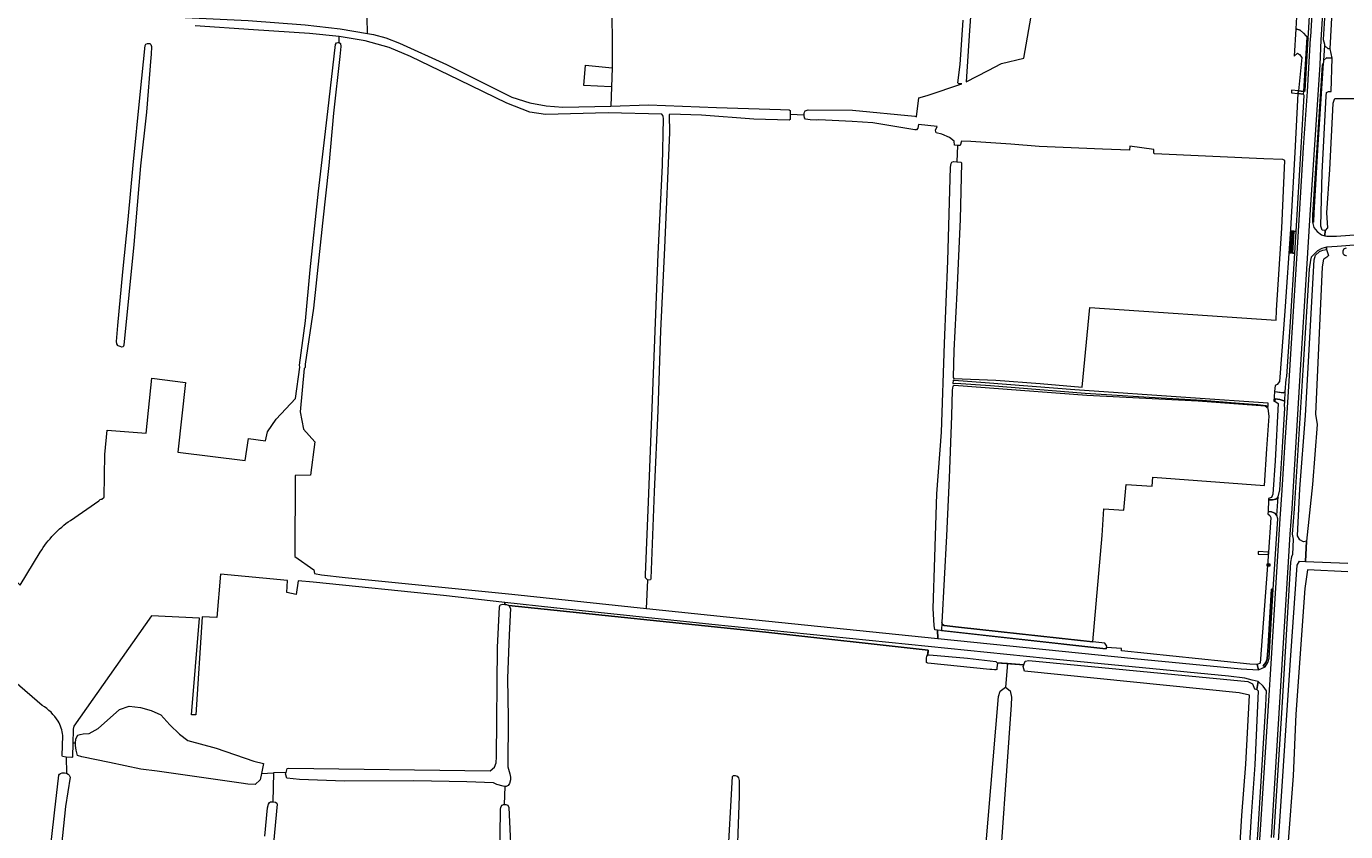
# Model space of a CAD drawing. Header units: metres. Extents: x 209813 to 223847, y 571801 to 587119.
# Tile 630 of 656: x 221369 to 221809, y 579156 to 579424. Entities that reach past the tile are written whole.
import ezdxf
from ezdxf.enums import TextEntityAlignment as Align

# ---------------------------------------------------------------- set-up
doc = ezdxf.new("R2010")
doc.units = ezdxf.units.M
for name, color, linetype, lineweight in [('B-RO-GR-BEPLANTING_CULTUUR_BOSPLANTSOEN-GV', 8, 'Continuous', 0), ('B-RO-GR-BOUWLAND-GV', 8, 'Continuous', 0), ('B-RO-GR-GRAS-GV', 8, 'Continuous', 0), ('B-RO-IE-MEUBILAIR_WEGMEUBILAIR-S', 8, 'Continuous', 0), ('B-RO-KL-DATA_CAI-S', 8, 'Continuous', 0), ('B-RO-KW-KUNSTWERK_DEK-GV', 8, 'Continuous', 0), ('B-RO-OG-WATER_GREPPEL-GV', 8, 'Continuous', 0), ('B-RO-OG-WEG-GV', 8, 'Continuous', 0), ('B-RO-VH-VERHARDING_BETONSTRAATSTEEN-GV', 8, 'Continuous', 0), ('B-RO-VH-VERHARDING_HALFVERHARDING-GV', 8, 'Continuous', 0), ('B-RO-VH-VERHARDING_HALFVERHARDING_GRIND-GV', 8, 'Continuous', 0), ('B-RO-VW-MARKERING-G', 8, 'Continuous', 0)]:
    doc.layers.add(name, color=color, linetype=linetype, lineweight=lineweight)
doc.styles.add('NLCS-ISO', font='txt')

# ---------------------------------------------------------------- blocks, each defined once
blk = doc.blocks.new('SIE-WEG_CONTAINER_ALGEMEEN-SO')
at = {"color": 0, "linetype": 'ByBlock', "lineweight": 18}
blk.add_lwpolyline([(-1.5, -1.5), (1.5, -1.5), (2, 2), (-2, 2)], close=True, dxfattribs=at)
for centre in [(-1.25, -1.95), (1.25, -1.95)]:
    blk.add_circle(centre, 0.35, dxfattribs=at)
blk = doc.blocks.new('SKL-DATA_SIGNAAL_CAIKAST-SO')
at = {"color": 0, "linetype": 'ByBlock', "lineweight": 18}
for points in [[(-2, 2), (2, 2), (2, 1.68), (-2, 1.68)], [(-2, 1.52), (2, 1.52), (2, -2), (-2, -2)]]:
    blk.add_lwpolyline(points, close=True, dxfattribs=at)
at = {"color": 0, "linetype": 'ByBlock', "lineweight": 18, "style": 'NLCS-ISO'}
blk.add_text('cai', height=1.5, dxfattribs=at).set_placement((0, 0), align=Align.MIDDLE_CENTER)

msp = doc.modelspace()

# ---------------------------------------------------------------- linework, layer by layer
at = {"layer": 'B-RO-GR-BEPLANTING_CULTUUR_BOSPLANTSOEN-GV', "flags": 128}
for points in [[(221778.985, 579203.743), (221779.356, 579206.428), (221777.392, 579206.804), (221774.906, 579207.465), (221769.528, 579208.124), (221708.824, 579214.034), (221597.388, 579225.314), (221544.806, 579230.925), (221528.521, 579232.744), (221528.469, 579232.077), (221529.098, 579232.02), (221529.827, 579231.65), (221615.378, 579222.768), (221669.473, 579216.819), (221669.378, 579215.131), (221669.907, 579215.228), (221682.608, 579214.14), (221692.055, 579212.999), (221692.405, 579212.765), (221692.479, 579212.63), (221701.303, 579211.931), (221701.77, 579213.178), (221703.023, 579213.374), (221775.97, 579206.368), (221777.484, 579205.658), (221778.154, 579203.963)], [(221728.913, 579217.734), (221728.805, 579217.272), (221727.601, 579217.349), (221672.596, 579223.482), (221672.663, 579220.718), (221738.074, 579214.106), (221773.732, 579210.558), (221779.47, 579210.307), (221779.058, 579212.105), (221776.617, 579212.169), (221733.906, 579216.625), (221733.924, 579217.436)]]:
    msp.add_lwpolyline(points, close=True, dxfattribs=at)
at = {"layer": 'B-RO-GR-BOUWLAND-GV', "flags": 128}
msp.add_lwpolyline([(221852.452, 579354.885), (221805.695, 579351.163), (221802.194, 579350.925), (221802.194, 579350.188), (221802.794, 579348.245), (221802.302, 579347.603), (221801.623, 579347.187), (221801.106, 579347.002), (221800.667, 579344.396), (221798.52, 579295.416), (221799.047, 579291.947), (221797.492, 579271.971), (221795.456, 579253.124), (221795.204, 579246.323), (221809.243, 579245.805)], dxfattribs=at)
at = {"layer": 'B-RO-GR-GRAS-GV', "flags": 128}
for points in [[(221685.015, 579447.537), (221683.231, 579423.054), (221682.154, 579406.001), (221689.518, 579409.812), (221693.923, 579412.075), (221701.384, 579413.9), (221703.805, 579427.831)], [(221564.182, 579436.939), (221564.265, 579410.603), (221563.829, 579397.89), (221576.292, 579398.395), (221599.035, 579397.44), (221620.255, 579396.752), (221623.219, 579396.682), (221623.492, 579396.483), (221623.551, 579396.136), (221623.554, 579395.199), (221628.16, 579395.03), (221628.166, 579395.418), (221628.271, 579395.858), (221628.504, 579396.317), (221629.542, 579396.676), (221644.28, 579396.542), (221665.018, 579394.517), (221665.545, 579394.354), (221666.332, 579400.711), (221669.202, 579401.483), (221680.686, 579405.344), (221679.674, 579405.353), (221679.397, 579405.624), (221680.135, 579411.812), (221681.11, 579426.505)], [(221422.073, 579427.371), (221442.973, 579426.377), (221461.984, 579424.95), (221473.614, 579423.65), (221482.738, 579422.137), (221482.695, 579427.416)], [(221394.326, 579267.114), (221395.087, 579267.749), (221395.311, 579281.951), (221396.083, 579290.021), (221409.078, 579289.02), (221410.914, 579307.372), (221422.187, 579305.93), (221419.565, 579282.728), (221441.981, 579279.975), (221443.173, 579287.258), (221448.822, 579286.462), (221449.453, 579289.544), (221452.337, 579293.739), (221458.76, 579300.556), (221460.19, 579310.994), (221460.064, 579311.685), (221462.08, 579326.423), (221463.702, 579343.433), (221466.473, 579369.657), (221469.572, 579396.171), (221472.097, 579418.415), (221472.407, 579419.014), (221472.844, 579419.122), (221473.371, 579419.103), (221473.369, 579421.1), (221463.395, 579422.111), (221444.784, 579423.355), (221425.409, 579424.601)], [(221473.371, 579419.103), (221473.806, 579418.72), (221473.895, 579417.793), (221473.596, 579414.467), (221471.442, 579395.512), (221469.911, 579378.156), (221467.811, 579358.984), (221464.762, 579330.616), (221462.046, 579312.063), (221461.971, 579310.954), (221461.625, 579310.573), (221460.369, 579296.138), (221461.424, 579290.343), (221465.183, 579286.136), (221463.742, 579275.125), (221458.629, 579274.994), (221458.541, 579248.015), (221464.869, 579243.515), (221465.071, 579242.4), (221467.412, 579241.889), (221475.323, 579241.012), (221530.786, 579235.463), (221575.693, 579230.698), (221576.103, 579240.15), (221575.758, 579240.406), (221575.378, 579240.934), (221575.289, 579241.952), (221576.383, 579266.162), (221579.524, 579348.591), (221581.048, 579378.217), (221581.358, 579393.813), (221581.269, 579394.486), (221581.142, 579394.813), (221580.78, 579395.259), (221562.901, 579395.701), (221542.004, 579395.13), (221536.843, 579395.906), (221529.143, 579398.869), (221513.383, 579406.578), (221497.078, 579414.396), (221489.996, 579417.431), (221481.93, 579419.668), (221473.369, 579421.1)], [(221482.738, 579422.137), (221484.735, 579421.806), (221488.84, 579420.633), (221493.453, 579418.84), (221509.105, 579411.714), (221530.82, 579400.937), (221536.814, 579399.033), (221542.265, 579397.965), (221547.827, 579397.552), (221563.829, 579397.89)], [(221563.86, 579404.321), (221554.857, 579404.797), (221555.386, 579411.544), (221564.265, 579410.603)], [(221824.693, 579400.3), (221804.966, 579400.315), (221804.658, 579400.115), (221804.267, 579398.806), (221803.107, 579376.835), (221802.159, 579362.371), (221802.441, 579357.388), (221801.65, 579356.461), (221801.632, 579354.74), (221802.248, 579354.574), (221805.514, 579354.637), (221842.728, 579357.416)], [(221623.554, 579395.199), (221623.559, 579393.704), (221623.507, 579393.411), (221623.144, 579393.188), (221611.383, 579393.573), (221593.946, 579394.933), (221583.47, 579395.192), (221583.251, 579395.044), (221583.292, 579389.1), (221581.619, 579350.785), (221580.318, 579323.158), (221579.491, 579296.603), (221578.245, 579269.521), (221577.086, 579240.639), (221576.976, 579240.221), (221576.103, 579240.15)], [(221679.202, 579384.835), (221678.264, 579384.878), (221678.197, 579386.284), (221676.616, 579387.509), (221674.021, 579388.576), (221672.104, 579388.996), (221671.983, 579389.473), (221671.96, 579389.893), (221672.448, 579391.077), (221666.255, 579391.785), (221666.047, 579390.597), (221665.633, 579390.044), (221665.012, 579389.964), (221651.018, 579392.3), (221644.155, 579392.848), (221633.034, 579393.295), (221632.376, 579393.251), (221630.2, 579393.337), (221628.68, 579393.54), (221628.273, 579393.975), (221628.155, 579394.741), (221628.16, 579395.03)], [(221575.693, 579230.698), (221602.273, 579227.878), (221672.663, 579220.718), (221672.596, 579223.482), (221671.715, 579223.58), (221671.475, 579225.024), (221671.13, 579230.691), (221671.696, 579247.756), (221672.327, 579268.917), (221673.974, 579289.433), (221674.884, 579318.855), (221676.05, 579346.403), (221676.956, 579377.624), (221677.126, 579378.851), (221677.377, 579379.274), (221677.887, 579379.444), (221679.078, 579379.353)], [(221383.819, 579260.036), (221393.23, 579266.565)], [(221364.109, 579241.572), (221367.118, 579238.439), (221373.778, 579249.489)], [(221809.198, 579242.922), (221795.825, 579243.538), (221794.943, 579237.323), (221791.98, 579195.554), (221791.009, 579174.946), (221789.341, 579153.249)], [(221455.62, 579176.102), (221456.022, 579177.407), (221456.5, 579177.573), (221523.624, 579176.71), (221525.049, 579177.848), (221525.638, 579179.36), (221525.767, 579181.368), (221526.007, 579217.696), (221526.717, 579231.228), (221526.977, 579231.922), (221527.819, 579232.136), (221528.469, 579232.077), (221528.521, 579232.744), (221508.086, 579235.026), (221464.629, 579239.509), (221459.689, 579239.918), (221458.975, 579235.301), (221455.886, 579235.98), (221456.168, 579240.067), (221433.784, 579242.133), (221432.543, 579227.671), (221427.7, 579227.947), (221425.554, 579195.3), (221424.188, 579195.342), (221426.826, 579227.452), (221410.864, 579228.233), (221384.968, 579191.51), (221384.731, 579190.489), (221384.754, 579190.171), (221384.646, 579185.982), (221385.551, 579185.984), (221385.578, 579187.187), (221385.819, 579187.807), (221386.335, 579188.499), (221387.049, 579188.751), (221388.108, 579188.943), (221390.037, 579189.115), (221393.046, 579190.791), (221400.186, 579197.07), (221403.432, 579198.214), (221407.163, 579197.729), (221410.738, 579196.738), (221413.941, 579195.303), (221416.899, 579191.965), (221420.169, 579188.879), (221422.913, 579186.809), (221432.364, 579184.261), (221444.919, 579179.89), (221448.068, 579179.147), (221447.403, 579175.83), (221451.465, 579175.965)], [(221695.954, 579212.355), (221692.479, 579212.63), (221692.554, 579212.492), (221692.406, 579210.918), (221692.321, 579210.405), (221691.993, 579210.274), (221691.554, 579210.251), (221690.657, 579210.369), (221690.072, 579210.399), (221669.334, 579212.479), (221668.929, 579212.676), (221668.889, 579213.041), (221668.878, 579214.047), (221668.997, 579214.889), (221669.257, 579215.054), (221669.473, 579216.819), (221615.378, 579222.768), (221529.827, 579231.65), (221530.334, 579230.697), (221529.885, 579221.926), (221529.335, 579207.343), (221529.575, 579194.353), (221529.51, 579178.005), (221530.198, 579175.699), (221530.368, 579174.588), (221530.345, 579173.711), (221530.1, 579172.469), (221529.658, 579171.741), (221528.962, 579171.415), (221528.644, 579171.459)], [(221772.758, 579141.703), (221773.95, 579161.796), (221775.319, 579178.895), (221776.45, 579201.859), (221773.034, 579202.662), (221701.517, 579209.871), (221701.112, 579211.422), (221701.303, 579211.931), (221695.954, 579212.355), (221695.262, 579204.488), (221696.769, 579203.284), (221697.245, 579201.219), (221697.139, 579198.64), (221692.406, 579131.217)], [(221374.37, 579198.438), (221365.294, 579206.255), (221361.534, 579210.365)], [(221688.576, 579150.018), (221692.899, 579201.426), (221693.446, 579203.203), (221695.262, 579204.488)], [(221384.646, 579185.982), (221384.523, 579181.234), (221384.321, 579181.07), (221382.438, 579181.224), (221382.502, 579175.871), (221383.049, 579175.557), (221383.431, 579175.244), (221383.709, 579174.59), (221382.229, 579164.747), (221373.076, 579076.726)], [(221382.438, 579181.224), (221381.124, 579181.416), (221381.053, 579181.654), (221381.3, 579188.408)], [(221447.403, 579175.83), (221446.959, 579173.627), (221445.291, 579172.135), (221442.857, 579172.188), (221440.687, 579172.611), (221412.694, 579176.527), (221407.244, 579177.215), (221396.819, 579179.438), (221387.611, 579181.29), (221386.13, 579181.766), (221385.742, 579183.494), (221385.531, 579185.103), (221385.551, 579185.984)], [(221374.166, 579124.245), (221378.529, 579162.634), (221379.933, 579175.258), (221380.168, 579175.553), (221380.473, 579175.808), (221381.114, 579175.969), (221381.808, 579175.984), (221382.438, 579175.881)], [(221526.749, 579137.376), (221527.091, 579163.951), (221527.13, 579164.463), (221527.224, 579164.846), (221527.646, 579165.191), (221528.104, 579165.463), (221528.372, 579165.468), (221528.644, 579171.459), (221527.994, 579171.548), (221525.876, 579172.126), (221524.764, 579172.626), (221515.791, 579173.039), (221498.209, 579173.388), (221475.05, 579173.219), (221460.145, 579173.823), (221455.916, 579174.217), (221455.494, 579175.695), (221455.62, 579176.102), (221451.465, 579175.965), (221451.239, 579166.343), (221452.165, 579166.23), (221452.547, 579165.954), (221452.691, 579165.532), (221449.5, 579131.264)], [(221602.685, 579145.032), (221604.342, 579174.817), (221604.69, 579175.089), (221605.239, 579175.105), (221605.823, 579174.882), (221606.331, 579174.313), (221606.546, 579173.489), (221606.483, 579168.371), (221605.547, 579140.191)], [(221448.522, 579154.935), (221449.486, 579164.343), (221449.785, 579165.621), (221450.117, 579166.076), (221450.502, 579166.312), (221451.239, 579166.343)], [(221528.372, 579165.468), (221528.872, 579165.477), (221529.455, 579165.182), (221529.872, 579164.448), (221530.858, 579142.927)]]:
    msp.add_lwpolyline(points, dxfattribs=at)
for points in [[(221399.768, 579318.161), (221399.62, 579318.228), (221399.222, 579318.829), (221399.187, 579319.61), (221399.563, 579324.845), (221401.242, 579342.764), (221403.101, 579360.156), (221404.671, 579378.257), (221407.017, 579401.81), (221408.674, 579418.093), (221408.984, 579418.529), (221409.475, 579418.764), (221410.239, 579418.744), (221410.583, 579418.452), (221410.8, 579417.761), (221410.703, 579415.107), (221410.591, 579414.126), (221409.203, 579395.951), (221407.179, 579377.996), (221404.953, 579351.808), (221401.602, 579318.314), (221401.364, 579317.824), (221400.91, 579317.734), (221400.347, 579317.899)], [(221744.602, 579383.457), (221736.641, 579384.536), (221736.486, 579383.269), (221727.523, 579383.605), (221714.471, 579384.193), (221706.486, 579384.461), (221696.963, 579385.249), (221683.724, 579386.146), (221680.611, 579386.28), (221680.095, 579384.794), (221679.202, 579384.835), (221679.078, 579379.353), (221680.394, 579379.252), (221680.598, 579379.053), (221680.18, 579360.161), (221679.016, 579335.831), (221678.036, 579316.549), (221677.785, 579307.569), (221677.992, 579307.239), (221691.967, 579306.651), (221706.786, 579305.635), (221720.795, 579304.417), (221723.289, 579330.935), (221785.326, 579326.653), (221785.445, 579329.965), (221787.309, 579357.254), (221788.257, 579379.78), (221787.599, 579380.108), (221781.298, 579380.371), (221744.814, 579382.007), (221744.629, 579382.261)], [(221724.318, 579219.589), (221727.403, 579255.004), (221727.985, 579263.875), (221734.677, 579263.436), (221735.398, 579272.012), (221744.03, 579271.359), (221744.277, 579274.386), (221781.473, 579271.683), (221782.247, 579283.878), (221783.077, 579294.715), (221782.701, 579297.301), (221781.706, 579298.048), (221759.391, 579299.75), (221722.347, 579301.545), (221678.189, 579304.915), (221677.737, 579304.702), (221677.477, 579303.401), (221677.221, 579294.86), (221676.458, 579274.063), (221675.623, 579254.874), (221673.997, 579225.987), (221674.092, 579225.585), (221674.241, 579225.404), (221674.814, 579225.027), (221679.599, 579224.472)]]:
    msp.add_lwpolyline(points, close=True, dxfattribs=at)
at = {"layer": 'B-RO-GR-GRAS-GV'}
for points in [[(221393.23, 579266.565, -0.1568787), (221394.326, 579267.114)], [(221373.778, 579249.489, -0.1029749), (221383.819, 579260.036)], [(221379.694, 579193.186, 0.1232975), (221374.37, 579198.438)], [(221381.3, 579188.408, 0.1166869), (221379.694, 579193.186)]]:
    msp.add_lwpolyline(points, format="xyb", dxfattribs=at)
at = {"layer": 'B-RO-KW-KUNSTWERK_DEK-GV', "flags": 128}
for points in [[(221790.481, 579402.308), (221792.619, 579402.112), (221792.815, 579403.009), (221790.454, 579403.236)], [(221779.343, 579248.827), (221782.784, 579248.645), (221782.845, 579249.447), (221779.384, 579249.627)]]:
    msp.add_lwpolyline(points, close=True, dxfattribs=at)
at = {"layer": 'B-RO-OG-WATER_GREPPEL-GV'}
msp.add_lwpolyline([(221808.721, 579350.626, 1.0311945), (221808.86, 579348.193)], format="xyb", dxfattribs=at)
at = {"layer": 'B-RO-OG-WATER_GREPPEL-GV', "flags": 128}
for points in [[(221782.711, 579297.978), (221782.727, 579298.992), (221756.874, 579300.825), (221718.274, 579303.532), (221688.411, 579305.797), (221678.184, 579306.595), (221677.771, 579306.728), (221677.751, 579305.535), (221677.931, 579305.607), (221678.674, 579305.686), (221690.291, 579304.877), (221721.808, 579302.423), (221743.049, 579301.013), (221760.849, 579300.001), (221773.19, 579299.079), (221779.277, 579298.562), (221781.964, 579298.228)], [(221673.997, 579225.987), (221673.879, 579223.339), (221727.601, 579217.349), (221728.805, 579217.272), (221729.021, 579218.193), (221728.283, 579219.156), (221679.599, 579224.472), (221674.814, 579225.027), (221674.241, 579225.404), (221674.092, 579225.585)]]:
    msp.add_lwpolyline(points, close=True, dxfattribs=at)
at = {"layer": 'B-RO-OG-WEG-GV', "flags": 128}
for points in [[(221805.844, 579494.454), (221806.122, 579494.426), (221804.252, 579468.411), (221802.472, 579437.899), (221802.187, 579437.91), (221801.081, 579420.046), (221801.49, 579418.497), (221801.468, 579418.124), (221802.58, 579417.036), (221803.415, 579417.027), (221804.236, 579433.546), (221804.623, 579440.71), (221804.995, 579440.672), (221805.255, 579442.591), (221805.357, 579442.856), (221804.876, 579443.69), (221804.582, 579444.81), (221805.434, 579459.598), (221806.786, 579480.197), (221807.671, 579496.038), (221808.111, 579497.058), (221805.907, 579494.904)], [(221792.815, 579403.009), (221794.589, 579402.794), (221795.657, 579420.844), (221794.5, 579422.226), (221793.386, 579423.156), (221791.973, 579423.597), (221791.359, 579414.521), (221792.495, 579415.568), (221793.172, 579415.097), (221793.924, 579414.062)], [(221801.053, 579412.25), (221799.263, 579385.16), (221797.891, 579362.427), (221797.839, 579359.321), (221797.527, 579359.301), (221797.542, 579358.829), (221797.978, 579357.482), (221799.039, 579356.138), (221800.518, 579355.041), (221801.632, 579354.74), (221801.65, 579356.461), (221800.739, 579356.577), (221800.257, 579357.986), (221800.665, 579375.861), (221802.023, 579401.243), (221802.191, 579402.418), (221802.79, 579402.744), (221803.672, 579402.772), (221804.018, 579413.91), (221802.106, 579413.931), (221801.18, 579413.114), (221801.142, 579412.462)], [(221792.055, 579356.225), (221793.723, 579384.167), (221794.722, 579401.442), (221794.517, 579401.944), (221792.619, 579402.112), (221791.579, 579382.45), (221790.126, 579356.918), (221788.301, 579329.676), (221786.45, 579306.198), (221785.672, 579305.209), (221785.037, 579304.873), (221784.801, 579302.875), (221787.75, 579302.526), (221788.419, 579302.793), (221788.689, 579306.988), (221788.985, 579307.93), (221790.117, 579326.102), (221791.622, 579348.985), (221790.017, 579349.075), (221790.47, 579356.302)], [(221785.043, 579300.511), (221784.933, 579299.748), (221786.052, 579298.898), (221785.023, 579279.847), (221784.32, 579268.74), (221783.787, 579267.688), (221782.809, 579267.296), (221782.787, 579266.892), (221784.214, 579266.814), (221785.254, 579267.101), (221785.694, 579267.447), (221786.085, 579267.861), (221786.585, 579270.201), (221787.471, 579284.407), (221788.321, 579297.426), (221788.129, 579298.296), (221788.217, 579299.669), (221786.647, 579300.28)], [(221784.404, 579237.078), (221785.905, 579260.512), (221785.601, 579261.66), (221784.957, 579262.375), (221783.839, 579262.894), (221782.684, 579262.966), (221782.635, 579262.179), (221783.25, 579261.683), (221783.592, 579260.995), (221782.845, 579249.447), (221780.063, 579212.504), (221779.058, 579212.105), (221779.47, 579210.307), (221781.718, 579211.285), (221781.052, 579211.63), (221781.904, 579212.739), (221782.399, 579213.89), (221782.75, 579218.009), (221783.861, 579237.089)]]:
    msp.add_lwpolyline(points, close=True, dxfattribs=at)
for points in [[(221786.163, 579153.298), (221787.577, 579174.841), (221788.981, 579195.246), (221790.166, 579213.463), (221792.39, 579245.118), (221793.142, 579246.4), (221795.204, 579246.323), (221795.456, 579253.124), (221794.512, 579252.85), (221793.295, 579253.56), (221792.475, 579254.844), (221793.24, 579270.478), (221795.165, 579294.92), (221797.991, 579346.704), (221798.504, 579348.342), (221799.857, 579349.509), (221800.872, 579349.995), (221802.194, 579350.188), (221802.194, 579350.925), (221800.536, 579350.551), (221799.184, 579349.799), (221797.09, 579347.66), (221796.798, 579346.677), (221796.337, 579343.612), (221794.229, 579310.044), (221791.357, 579263.842), (221790.742, 579255.461), (221791.059, 579253.742), (221790.803, 579248.634), (221790.537, 579247.92), (221790.209, 579246.138), (221787.116, 579195.804), (221784.524, 579154.466)], [(221773.226, 579064.442), (221779.496, 579158.798), (221781.978, 579198.357), (221782.133, 579203.244), (221781.098, 579204.888), (221779.356, 579206.428), (221778.985, 579203.743), (221779.411, 579203.278), (221778.301, 579178.668), (221777.049, 579161.612), (221775.857, 579141.521)]]:
    msp.add_lwpolyline(points, dxfattribs=at)
at = {"layer": 'B-RO-VH-VERHARDING_BETONSTRAATSTEEN-GV', "flags": 128}
for points in [[(221791.973, 579423.597), (221793.386, 579423.156), (221794.5, 579422.226), (221796, 579420.434), (221796.599, 579429.605), (221794.575, 579428.13), (221793.176, 579427.666), (221792.206, 579427.603)], [(221794.589, 579402.794), (221792.815, 579403.009), (221792.619, 579402.112), (221794.517, 579401.944)], [(221785.601, 579261.66), (221786.085, 579267.861), (221785.694, 579267.447), (221785.254, 579267.101), (221784.214, 579266.814), (221782.787, 579266.892), (221782.684, 579262.966), (221783.839, 579262.894), (221784.957, 579262.375)]]:
    msp.add_lwpolyline(points, close=True, dxfattribs=at)
at = {"layer": 'B-RO-VH-VERHARDING_HALFVERHARDING-GV', "flags": 128}
for points in [[(221795.657, 579420.844), (221794.589, 579402.794), (221794.985, 579403.114), (221796, 579420.434)], [(221797.527, 579359.301), (221797.839, 579359.321), (221797.891, 579362.427), (221799.263, 579385.16), (221801.053, 579412.25), (221800.736, 579411.496), (221797.452, 579361.689)], [(221791.292, 579356.247), (221790.849, 579349.022), (221791.622, 579348.985), (221792.055, 579356.225)], [(221788.419, 579302.793), (221787.75, 579302.526), (221784.874, 579302.866), (221784.606, 579299.753), (221784.933, 579299.748), (221785.043, 579300.511), (221786.647, 579300.28), (221788.217, 579299.669)], [(221784.404, 579237.078), (221783.861, 579237.089), (221782.75, 579218.009), (221782.399, 579213.89), (221781.904, 579212.739), (221781.052, 579211.63), (221781.718, 579211.285), (221782.654, 579212.722), (221783.052, 579214.183)]]:
    msp.add_lwpolyline(points, close=True, dxfattribs=at)
at = {"layer": 'B-RO-VH-VERHARDING_HALFVERHARDING_GRIND-GV', "flags": 128}
msp.add_lwpolyline([(221801.18, 579413.114), (221802.106, 579413.931), (221804.018, 579413.91), (221803.415, 579417.027), (221802.58, 579417.036), (221801.468, 579418.124)], close=True, dxfattribs=at)
at = {"layer": 'B-RO-VW-MARKERING-G', "flags": 128}
for points in [[(221783.825, 579154.51), (221786.417, 579195.847), (221789.513, 579246.223), (221790.037, 579255.423), (221790.659, 579263.889), (221793.53, 579310.088), (221795.64, 579343.688), (221796.751, 579361.701), (221800.045, 579411.659), (221800.375, 579419.977), (221804.867, 579492.532)], [(221798.05, 579442.027), (221796.782, 579421.019), (221796.697, 579420.368), (221795.665, 579402.764), (221794.422, 579384.126), (221792.313, 579348.803), (221790.816, 579326.057), (221789.027, 579297.5), (221788.17, 579284.362), (221787.28, 579270.106), (221786.611, 579260.581), (221785.134, 579237.573), (221783.746, 579214.069), (221782.677, 579198.324), (221780.195, 579158.753), (221773.925, 579064.4)]]:
    msp.add_lwpolyline(points, dxfattribs=at)

# ---------------------------------------------------------------- block references
at = {"layer": 'B-RO-IE-MEUBILAIR_WEGMEUBILAIR-S', "xscale": 0.2, "yscale": 0.2, "zscale": 0.2}
for p in [(221790.4, 579352.416), (221790.482, 579354.886), (221790.526, 579352.965), (221790.583, 579353.547), (221790.614, 579354.141), (221790.681, 579355.407), (221790.75, 579355.926), (221790.13, 579349.387), (221790.196, 579351.856), (221790.256, 579349.924), (221790.321, 579350.525), (221790.411, 579351.11)]:
    msp.add_blockref('SIE-WEG_CONTAINER_ALGEMEEN-SO', p, dxfattribs=at)
at = {"layer": 'B-RO-KL-DATA_CAI-S', "xscale": 0.2, "yscale": 0.2, "zscale": 0.2}
msp.add_blockref('SKL-DATA_SIGNAAL_CAIKAST-SO', (221782.839, 579245.161), dxfattribs=at)

doc.saveas('drawing.dxf')
